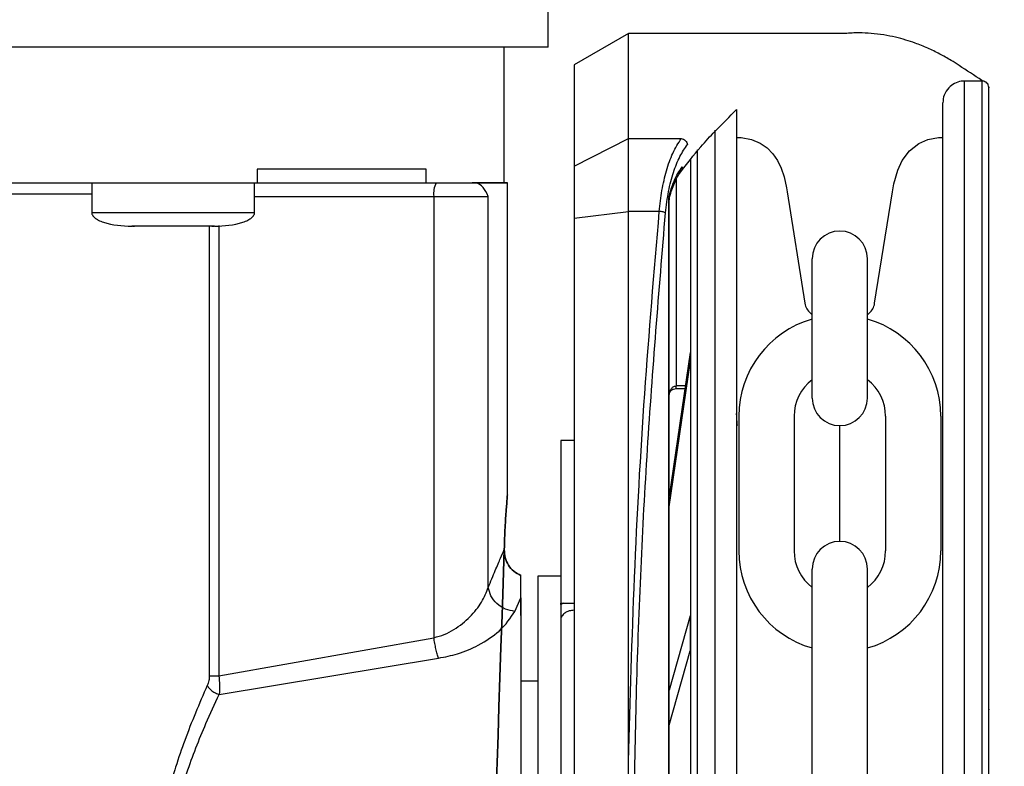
# Model space of a CAD drawing. Header units: inches. Extents: x 170 to 312, y 215 to 248.
# Tile 369 of 387: x 275.251 to 275.43, y 243.138 to 243.273. Entities that reach past the tile are written whole.
import ezdxf

# ---------------------------------------------------------------- set-up
doc = ezdxf.new("R2010")
doc.units = ezdxf.units.IN
doc.header["$LTSCALE"] = 0.25
doc.header["$MEASUREMENT"] = 0
doc.layers.add('ANNOTATIONS', color=1, linetype='Continuous')
doc.layers.add('STANDARD MOTOR LH', color=7, linetype='Continuous')
doc.styles.add('ARIAL', font='arial.ttf', dxfattribs={"height": 0.09375})
doc.dimstyles.new('STANDARD$0', dxfattribs={"dimtxt": 0.09375, "dimasz": 0.09375, "dimexe": 0.03125, "dimexo": 0.046875, "dimgap": 0.09, "dimtad": 0, "dimtih": 1, "dimtoh": 1, "dimdec": 4, "dimzin": 0, "dimdsep": 46, "dimtxsty": 'ARIAL', "dimcen": 0.09, "dimadec": 0, "dimazin": 0, "dimtfac": 1, "dimtdec": 4, "dimtofl": 0, "dimtmove": 0, "dimatfit": 1, "dimfxl": 1, "dimtolj": 1, "dimtzin": 0, "dimarcsym": 0})

# ---------------------------------------------------------------- blocks, each defined once
blk = doc.blocks.new('*D175')
at = {"layer": 'ANNOTATIONS', "color": 0, "lineweight": -2, "transparency": 16777216}
for p, q in [((275.1365229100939, 244.139293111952), (275.1365229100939, 244.8907997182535)), ((275.9228188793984, 243.2925159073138), (275.9228188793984, 244.8907997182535)), ((275.2302729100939, 244.8595497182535), (275.2397240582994, 244.8595497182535)), ((275.8290688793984, 244.8595497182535), (275.8099440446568, 244.8595497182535))]:
    blk.add_line(p, q, dxfattribs=at)
at = {"layer": 'ANNOTATIONS', "color": 0, "transparency": 16777216}
for points in [[(275.2302729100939, 244.8751747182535), (275.2302729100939, 244.8439247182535), (275.1365229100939, 244.8595497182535)], [(275.8290688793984, 244.8751747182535), (275.8290688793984, 244.8439247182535), (275.9228188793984, 244.8595497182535)]]:
    blk.add_solid(points, dxfattribs=at)
at = {"layer": 'defpoints', "color": 0, "transparency": 16777216}
for p in [(275.1365229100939, 244.8595497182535), (275.1365229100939, 244.092418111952), (275.9228188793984, 243.2456409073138)]:
    blk.add_point(p, dxfattribs=at)
at = {"layer": 'ANNOTATIONS', "color": 0, "transparency": 16777216, "insert": (275.5248340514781, 244.8595497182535), "char_height": 0.09375, "attachment_point": 5, "style": 'ARIAL'}
blk.add_mtext('\\A1;17 3/8"', dxfattribs=at)
blk = doc.blocks.new('*D176')
at = {"layer": 'ANNOTATIONS', "color": 0, "lineweight": -2, "transparency": 16777216}
for p, q in [((275.0217730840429, 244.6822504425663), (275.0217730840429, 245.2424847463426)), ((275.9228188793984, 243.2925159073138), (275.9228188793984, 245.2424847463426)), ((275.1155230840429, 245.2112347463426), (275.3300533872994, 245.2112347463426)), ((275.8290688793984, 245.2112347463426), (275.692245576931, 245.2112347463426))]:
    blk.add_line(p, q, dxfattribs=at)
at = {"layer": 'ANNOTATIONS', "color": 0, "transparency": 16777216}
for points in [[(275.1155230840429, 245.2268597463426), (275.1155230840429, 245.1956097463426), (275.0217730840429, 245.2112347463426)], [(275.8290688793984, 245.2268597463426), (275.8290688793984, 245.1956097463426), (275.9228188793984, 245.2112347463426)]]:
    blk.add_solid(points, dxfattribs=at)
at = {"layer": 'defpoints', "color": 0, "transparency": 16777216}
for p in [(275.0217730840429, 245.2112347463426), (275.0217730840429, 244.6353754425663), (275.9228188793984, 243.2456409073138)]:
    blk.add_point(p, dxfattribs=at)
at = {"layer": 'ANNOTATIONS', "color": 0, "transparency": 16777216, "insert": (275.5111494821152, 245.2112347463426), "char_height": 0.09375, "attachment_point": 5, "style": 'ARIAL'}
blk.add_mtext('\\A1;20"', dxfattribs=at)

msp = doc.modelspace()

# ---------------------------------------------------------------- linework, layer by layer
at = {"layer": 'STANDARD MOTOR LH'}
for p, q in [((275.3470997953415, 243.2682810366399), (275.3470996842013, 243.2756629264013)), ((275.3616912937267, 243.2707418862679), (275.3518488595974, 243.265059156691)), ((275.4007911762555, 243.2707424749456), (275.3616912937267, 243.2707418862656)), ((275.361691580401, 243.2517004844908), (275.3616912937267, 243.2707418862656)), ((275.3391031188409, 243.2436563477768), (275.3391027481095, 243.2682801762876)), ((275.3518488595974, 243.265059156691), (275.3518491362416, 243.2466840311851)), ((275.4258400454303, 243.2621306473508), (275.4226412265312, 243.2621305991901)), ((275.4226435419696, 243.1083389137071), (275.4226412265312, 243.2621305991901)), ((275.4258423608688, 243.108338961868), (275.4258400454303, 243.262130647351)), ((275.3773657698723, 243.2532369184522), (275.3773679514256, 243.108338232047)), ((275.3518491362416, 243.2466840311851), (275.3616915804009, 243.2517004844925)), ((275.3616915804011, 243.2517004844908), (275.3712478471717, 243.2517006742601)), ((275.3616917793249, 243.2384879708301), (275.3616915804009, 243.2517004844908)), ((275.3813027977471, 243.2519085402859), (275.3817302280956, 243.2519008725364)), ((275.4183129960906, 243.2519008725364), (275.41870437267, 243.2519008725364)), ((275.3741670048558, 243.2496579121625), (275.3741691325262, 243.1083381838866)), ((275.2943013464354, 243.246132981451), (275.2943013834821, 243.2436723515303)), ((275.3249616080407, 243.2436734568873), (275.324961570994, 243.2461340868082)), ((275.3518491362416, 243.2466840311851), (275.3518492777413, 243.2372856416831)), ((275.2643131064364, 243.2436715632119), (275.26431318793, 243.2382587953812)), ((275.2938407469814, 243.2382592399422), (275.2938406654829, 243.243672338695)), ((275.2943013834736, 243.2436729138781), (275.3249616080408, 243.2436734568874)), ((275.3333290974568, 243.24367391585), (275.3341719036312, 243.2436739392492)), ((275.3397191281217, 243.18708010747), (275.3397182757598, 243.2436936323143)), ((275.370303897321, 243.2442497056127), (275.3703044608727, 243.2068191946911)), ((275.3904873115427, 243.2420165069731), (275.3937001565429, 243.2218209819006)), ((275.4063430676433, 243.2218209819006), (275.4095559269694, 243.2420165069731)), ((275.2938407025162, 243.2412125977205), (275.3263709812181, 243.2412131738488)), ((275.3263709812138, 243.2412131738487), (275.3263721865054, 243.1611584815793)), ((275.3362496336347, 243.1702814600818), (275.3362485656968, 243.2412134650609)), ((275.3689758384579, 243.240252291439), (275.3690736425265, 243.2402523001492)), ((275.3689798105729, 242.9764260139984), (275.3689758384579, 243.240252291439)), ((275.3690736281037, 243.2412102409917), (275.3691773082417, 243.2417035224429)), ((275.3690736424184, 243.2402523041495), (275.3691225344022, 243.2409194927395)), ((275.3690776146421, 242.9764260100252), (275.3690736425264, 243.2402522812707)), ((275.3691225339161, 243.2409194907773), (275.3691743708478, 243.2412899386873)), ((275.3518492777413, 243.2372856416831), (275.3616917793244, 243.2384879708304)), ((275.3616932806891, 243.1387678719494), (275.3616917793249, 243.2384879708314)), ((275.3672721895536, 243.2384879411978), (275.3616917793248, 243.2384879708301)), ((275.3518492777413, 243.2372856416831), (275.351853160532, 242.9793922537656)), ((275.2716951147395, 243.2357982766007), (275.2720362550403, 243.2357983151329)), ((275.2737444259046, 243.235798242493), (275.2736356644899, 243.2357982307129)), ((275.2845183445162, 243.2357983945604), (275.2844095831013, 243.2357984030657)), ((275.2856299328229, 243.2357984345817), (275.2856311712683, 243.1542549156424)), ((275.286117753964, 243.235798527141), (275.2864588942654, 243.2357984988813)), ((275.2873782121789, 243.2359103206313), (275.2873794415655, 243.1542549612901)), ((275.3950156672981, 243.204629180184), (275.3950156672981, 243.2299104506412)), ((275.4050275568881, 243.204629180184), (275.4050275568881, 243.2299104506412)), ((275.3946854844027, 243.2200185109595), (275.3950156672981, 243.2197246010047)), ((275.4050275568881, 243.2197245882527), (275.4053577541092, 243.2200185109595)), ((275.3728654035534, 243.2128816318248), (275.3690744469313, 243.1868240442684)), ((275.3728654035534, 243.2128816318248), (275.3728654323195, 243.2109709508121)), ((275.3690744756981, 243.1849133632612), (275.3728654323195, 243.2109709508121)), ((275.371983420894, 243.2068192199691), (275.3703044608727, 243.2068191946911)), ((275.370304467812, 243.2063582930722), (275.3703044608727, 243.206819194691)), ((275.3703044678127, 243.2063582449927), (275.3719163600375, 243.206358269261)), ((275.3817071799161, 243.2013325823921), (275.3817071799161, 243.1769133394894)), ((275.3917190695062, 243.2013325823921), (275.3917190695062, 243.1769133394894)), ((275.40832415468, 243.2013325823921), (275.40832415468, 243.1769133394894)), ((275.4183360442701, 243.2013325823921), (275.4183360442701, 243.1769133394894)), ((275.4000216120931, 243.1786226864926), (275.4000216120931, 243.1996232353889)), ((275.3518498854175, 243.196923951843), (275.3493892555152, 243.1969239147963)), ((275.3493892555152, 243.1969239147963), (275.3493893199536, 243.1926438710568)), ((275.351849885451, 243.1969217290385), (275.3493892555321, 243.1969216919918)), ((275.3493892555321, 243.1969216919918), (275.3493897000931, 243.16739413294)), ((275.3421800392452, 243.1684025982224), (275.3421799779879, 243.1724713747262)), ((275.349389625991, 243.1723165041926), (275.3452065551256, 243.1723164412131)), ((275.3452065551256, 243.1723164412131), (275.3452084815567, 243.0443636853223)), ((275.3950156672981, 243.1225805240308), (275.3950156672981, 243.1736167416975)), ((275.4050275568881, 243.1225805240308), (275.4050275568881, 243.1736167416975)), ((275.3410553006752, 243.1659347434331), (275.3421800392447, 243.1684026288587)), ((275.3493897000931, 243.16739413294), (275.3518503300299, 243.1673941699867)), ((275.3493897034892, 243.1671686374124), (275.3493897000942, 243.16739413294)), ((275.3499155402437, 243.1673941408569), (275.3493897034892, 243.1671686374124)), ((275.3728661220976, 243.1651557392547), (275.3690749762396, 243.1516676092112)), ((275.3728661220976, 243.1651557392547), (275.3728662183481, 243.1587627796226)), ((275.2873794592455, 243.1542549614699), (275.3263721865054, 243.1611584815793)), ((275.3690750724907, 243.145274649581), (275.3728662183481, 243.1587627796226)), ((275.287433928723, 243.150880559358), (275.3272268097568, 243.157451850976)), ((275.3452068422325, 243.1532465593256), (275.3421802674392, 243.1532465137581))]:
    msp.add_line(p, q, dxfattribs=at)
at = {"layer": 'STANDARD MOTOR LH', "flags": 128}
for points in [[(275.3470997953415, 243.2682810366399), (275.3466663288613, 243.2682808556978), (275.345368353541, 243.2682806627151), (275.3432131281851, 243.2682804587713), (275.3402127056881, 243.2682802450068), (275.3363838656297, 243.268280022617), (275.3317480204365, 243.2682797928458), (275.3263310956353, 243.2682795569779), (275.320163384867, 243.2682793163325), (275.3132793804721, 243.2682790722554), (275.3057175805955, 243.2682788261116), (275.2975202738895, 243.2682785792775), (275.2887333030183, 243.2682783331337), (275.2794058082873, 243.2682780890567), (275.2695899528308, 243.2682778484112), (275.259340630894, 243.2682776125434), (275.2487151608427, 243.2682773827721)], [(275.3817302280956, 243.2519008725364), (275.3821272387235, 243.2518906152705), (275.3840123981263, 243.2515550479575), (275.3855485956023, 243.2508922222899), (275.3868180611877, 243.2500044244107), (275.3878575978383, 243.2489466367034), (275.3886994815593, 243.247741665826), (275.3893928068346, 243.2463333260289), (275.389929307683, 243.2447355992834), (275.3903681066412, 243.2427350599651), (275.3904873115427, 243.2420165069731)], [(275.4095559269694, 243.2420165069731), (275.4098135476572, 243.243467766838), (275.4105185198, 243.2459957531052), (275.4113271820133, 243.2477134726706), (275.4126594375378, 243.2494748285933), (275.414366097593, 243.2508181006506), (275.4159972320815, 243.251544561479), (275.4179355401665, 243.2518915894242), (275.4183133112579, 243.2519008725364)], [(275.1198478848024, 243.2417016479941), (275.1255394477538, 243.2417016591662), (275.1334243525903, 243.2417016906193), (275.1418110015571, 243.2417017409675), (275.1506276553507, 243.2417018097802), (275.1597988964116, 243.2417018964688), (275.1692462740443, 243.2417020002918), (275.1788889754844, 243.241702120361), (275.1886445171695, 243.2417022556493), (275.1984294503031, 243.2417024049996), (275.2081600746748, 243.2417025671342), (275.2177531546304, 243.2417027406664), (275.2271266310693, 243.2417029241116), (275.236200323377, 243.2417031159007), (275.244896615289, 243.2417033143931), (275.2531411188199, 243.241703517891), (275.260863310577, 243.2417037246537), (275.2643131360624, 243.241703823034)], [(275.3263709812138, 243.2412131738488), (275.3281270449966, 243.2412132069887), (275.329798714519, 243.2412132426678), (275.3313497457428, 243.2412132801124), (275.33274651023, 243.241213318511), (275.3339587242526, 243.2412133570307), (275.3349601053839, 243.2412133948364), (275.3357289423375, 243.2412134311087), (275.3362485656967, 243.2412134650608)], [(275.2938407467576, 243.2382592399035), (275.2935792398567, 243.2382591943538), (275.2924356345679, 243.2382591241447), (275.2904526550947, 243.2382590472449), (275.2877548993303, 243.2382589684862), (275.2845118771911, 243.2382588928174), (275.2809273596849, 243.2382588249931), (275.2772265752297, 243.2382587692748), (275.2736420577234, 243.2382587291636), (275.2703990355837, 243.2382587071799), (275.2677012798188, 243.2382587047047), (275.2657183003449, 243.2382587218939), (275.2645746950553, 243.2382587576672), (275.2643131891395, 243.2382587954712)]]:
    msp.add_lwpolyline(points, dxfattribs=at)
at = {"layer": 'STANDARD MOTOR LH'}
for centre, radius, start, end in [((275.3302337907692, 243.2418098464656), 0.003908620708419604, 151.5184359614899, 188.7808506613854), ((275.4000216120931, 243.2299104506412), 0.005005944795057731, 7.016709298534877e-15, 180), ((275.3967149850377, 243.222298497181), 0.003052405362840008, 188.9999999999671, 228.326349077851), ((275.4033282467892, 243.222298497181), 0.003052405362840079, 311.673650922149, 351.0000000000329), ((275.4000216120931, 243.2013325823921), 0.01831443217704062, 105.8627163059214, 180), ((275.4000216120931, 243.2013325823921), 0.01831443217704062, 7.016709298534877e-15, 74.13728369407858), ((275.4000216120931, 243.2013325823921), 0.008302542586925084, 127.0808355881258, 180), ((275.4000216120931, 243.2013325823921), 0.008302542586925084, 7.016709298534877e-15, 52.91916441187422), ((275.4000216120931, 243.204629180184), 0.005005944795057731, 180, 7.016709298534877e-15), ((275.4000216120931, 243.1736167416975), 0.005005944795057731, 7.016709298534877e-15, 180), ((275.4000216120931, 243.1769133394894), 0.01831443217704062, 180, 254.1372836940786), ((275.4000216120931, 243.1769133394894), 0.008302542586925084, 180, 232.9191644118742), ((275.4000216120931, 243.1769133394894), 0.01831443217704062, 285.8627163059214, 7.016709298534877e-15), ((275.4000216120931, 243.1769133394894), 0.008302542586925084, 307.0808355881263, 7.016709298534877e-15)]:
    msp.add_arc(centre, radius, start, end, dxfattribs=at)
for points, knots in [([(275.4260001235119, 243.2621219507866), (275.4259344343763, 243.2621648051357), (275.4258687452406, 243.2622076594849), (275.4258030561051, 243.2622505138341), (275.4244191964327, 243.2631533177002), (275.4230353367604, 243.2640561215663), (275.4216514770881, 243.2649589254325), (275.4211692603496, 243.2652735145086), (275.4200071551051, 243.2660316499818), (275.4181144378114, 243.2670828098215), (275.415941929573, 243.2681388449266), (275.4138949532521, 243.2689617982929), (275.4119422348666, 243.2696087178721), (275.4100515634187, 243.2701153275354), (275.4079437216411, 243.2705315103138), (275.4057498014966, 243.2707971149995), (275.4033953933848, 243.2708900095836), (275.4017622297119, 243.2708460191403), (275.4008460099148, 243.2707485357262), (275.4007911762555, 243.2707424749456)], [-0.2026574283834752, -0.2026574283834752, -0.2026574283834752, -0.2026574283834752, -0.1934736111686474, -0.1934736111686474, -0.1934736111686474, 0, 0, 0, 0.06741739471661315, 0.1624707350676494, 0.2623543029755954, 0.3670685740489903, 0.4432677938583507, 0.5291235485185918, 0.6246357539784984, 0.7298042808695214, 0.8268099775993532, 0.9437281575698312, 0.9511714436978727, 0.9511714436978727, 0.9511714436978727, 0.9511714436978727]), ([(275.4226412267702, 243.262114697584), (275.422440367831, 243.2621172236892), (275.4218218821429, 243.2620968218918), (275.4207907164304, 243.2617459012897), (275.4196771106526, 243.2609131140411), (275.4188613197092, 243.2596667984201), (275.4187552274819, 243.2586715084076), (275.4187042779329, 243.2581935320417)], [0.08048410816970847, 0.08048410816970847, 0.08048410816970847, 0.08048410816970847, 0.170358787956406, 0.3583268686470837, 0.5560887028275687, 0.7868168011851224, 1, 1, 1, 1]), ([(275.4270703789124, 243.2609003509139), (275.4270688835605, 243.2609449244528), (275.4270628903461, 243.2611235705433), (275.4269719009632, 243.261438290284), (275.4267279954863, 243.261789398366), (275.4263782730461, 243.2620281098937), (275.4260580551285, 243.2621351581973), (275.4258739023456, 243.2621213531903), (275.4258239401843, 243.2621176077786)], [0, 0, 0, 0, 0.06890365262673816, 0.2761586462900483, 0.4958689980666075, 0.715579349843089, 0.9228343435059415, 1, 1, 1, 1]), ([(275.4270726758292, 243.1083389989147), (275.4270725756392, 243.114993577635), (275.4270723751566, 243.1283095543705), (275.4270720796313, 243.1479382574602), (275.4270717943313, 243.1668878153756), (275.4270715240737, 243.1848382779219), (275.4270712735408, 243.2014786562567), (275.4270710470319, 243.2165233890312), (275.427070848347, 243.229720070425), (275.4270706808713, 243.2408438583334), (275.4270705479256, 243.2496742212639), (275.4270704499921, 243.2561789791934), (275.4270703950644, 243.2598277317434), (275.4270703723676, 243.2613345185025), (275.4270703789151, 243.2609002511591), (275.4270703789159, 243.2609002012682)], [0, 0, 0, 0, 0.0833060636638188, 0.1666974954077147, 0.2499975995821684, 0.3333024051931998, 0.4166951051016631, 0.4999952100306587, 0.5833002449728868, 0.6666928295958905, 0.7499928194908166, 0.8332978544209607, 0.9166904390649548, 0.999990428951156, 1, 1, 1, 1]), ([(275.4187065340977, 243.1083389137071), (275.4187064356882, 243.1148752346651), (275.4187062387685, 243.127954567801), (275.4187059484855, 243.147235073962), (275.4187056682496, 243.1658482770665), (275.4187054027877, 243.1834802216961), (275.4187051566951, 243.199825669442), (275.418704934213, 243.2146029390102), (275.4187047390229, 243.2275674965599), (275.4187045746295, 243.2384865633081), (275.4187044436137, 243.2471887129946), (275.4187043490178, 243.253471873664), (275.4187042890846, 243.2574527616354), (275.4187042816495, 243.2579466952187), (275.4187042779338, 243.2581935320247)], [0, 0, 0, 0, 0.08330446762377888, 0.166694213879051, 0.2499999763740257, 0.3333008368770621, 0.4166943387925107, 0.4999999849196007, 0.5833008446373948, 0.6666942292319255, 0.7499999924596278, 0.8333009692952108, 0.9166943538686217, 1, 1, 1, 1]), ([(275.3710058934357, 243.2454752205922), (275.3722717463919, 243.2471026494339), (275.3743615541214, 243.249789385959), (275.3765117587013, 243.2521167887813), (275.3773657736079, 243.252988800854), (275.3773950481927, 243.2530186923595), (275.3774243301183, 243.2530485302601), (275.3774536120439, 243.2530783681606), (275.3787366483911, 243.2543857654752), (275.3800196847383, 243.2556931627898), (275.3813027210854, 243.2570005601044)], [0, 0, 0, 0, 0.3080244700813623, 0.5085202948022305, 0.5085202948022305, 0.5085202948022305, 0.5153930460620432, 0.5153930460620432, 0.5153930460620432, 0.8165340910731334, 0.8165340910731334, 0.8165340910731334, 0.8165340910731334]), ([(275.3813027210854, 243.2570005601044), (275.3813027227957, 243.256886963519), (275.3813027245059, 243.2567733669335), (275.3813027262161, 243.2566597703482), (275.3813027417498, 243.2556279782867), (275.3813027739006, 243.2534924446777), (275.3813028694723, 243.247144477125), (275.3813029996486, 243.2384980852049), (275.3813031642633, 243.2275643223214), (275.3813033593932, 243.2146037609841), (275.3813035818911, 243.1998254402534), (275.3813038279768, 243.1834804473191), (275.3813040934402, 243.1658484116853), (275.3813043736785, 243.1472350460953), (275.3813046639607, 243.1279545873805), (275.3813048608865, 243.1148748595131), (275.3813049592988, 243.1083383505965)], [-0.009409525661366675, -0.009409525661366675, -0.009409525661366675, -0.009409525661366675, 0, 0, 0, 0.08546624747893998, 0.1768922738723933, 0.268313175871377, 0.3598353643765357, 0.4512615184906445, 0.5426821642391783, 0.6342044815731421, 0.7256307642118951, 0.8170515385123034, 0.9085726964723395, 1, 1, 1, 1]), ([(275.3672721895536, 243.2384879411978), (275.3674151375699, 243.2397732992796), (275.3677069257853, 243.2423969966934), (275.3685497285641, 243.2459823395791), (275.3697144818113, 243.2492994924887), (275.3707191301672, 243.25087272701), (275.3712478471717, 243.2517006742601)], [0, 0, 0, 0, 0.2282311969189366, 0.4658698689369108, 0.7189029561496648, 0.9999999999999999, 0.9999999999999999, 0.9999999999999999, 0.9999999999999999]), ([(275.371247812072, 243.2517006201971), (275.3713822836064, 243.2516640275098), (275.371655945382, 243.2515895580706), (275.3720122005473, 243.2513202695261), (275.3722746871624, 243.2509816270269), (275.3723461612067, 243.2507333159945), (275.3723803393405, 243.2506145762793)], [0, 0, 0, 0, 0.2523826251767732, 0.513621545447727, 0.7674189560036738, 1, 1, 1, 1]), ([(275.3684047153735, 243.2382277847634), (275.3685645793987, 243.2395487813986), (275.3688844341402, 243.2421918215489), (275.3698059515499, 243.2456434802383), (275.3709662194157, 243.248575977), (275.3719088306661, 243.2499348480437), (275.3723803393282, 243.2506145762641)], [0, 0, 0, 0, 0.2496836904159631, 0.4995652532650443, 0.7496748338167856, 1, 1, 1, 1]), ([(275.372936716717, 243.247876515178), (275.3729367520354, 243.2455306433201), (275.372936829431, 243.2403899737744), (275.3729369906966, 243.2296786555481), (275.3729371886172, 243.2165327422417), (275.3729374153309, 243.2014744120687), (275.3729376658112, 243.18483752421), (275.3729379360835, 243.1668860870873), (275.3729382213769, 243.1479369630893), (275.3729385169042, 243.1283081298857), (275.3729387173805, 243.1149925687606), (275.3729388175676, 243.1083381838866)], [0, 0, 0, 0, 0.09501659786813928, 0.2082163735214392, 0.3212904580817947, 0.4343712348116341, 0.5475710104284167, 0.6606452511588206, 0.7737261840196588, 0.886920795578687, 1, 1, 1, 1]), ([(275.3691773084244, 243.2417035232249), (275.3694209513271, 243.242494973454), (275.3700395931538, 243.2445045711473), (275.3709074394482, 243.2457995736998), (275.3714334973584, 243.2465845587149)], [0, 0, 0, 0, 0.3938351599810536, 1, 1, 1, 1]), ([(275.3692481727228, 243.2414581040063), (275.3695236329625, 243.2423106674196), (275.3701025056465, 243.244102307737), (275.3708919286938, 243.2452656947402), (275.371305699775, 243.2458754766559)], [0, 0, 0, 0, 0.475856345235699, 1, 1, 1, 1]), ([(275.3714334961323, 243.246584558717), (275.3714454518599, 243.24650574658), (275.3714691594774, 243.2463494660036), (275.3714330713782, 243.2461185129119), (275.3713659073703, 243.2459849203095), (275.3713321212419, 243.2459177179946)], [0, 0, 0, 0, 0.335804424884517, 0.6658835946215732, 1, 1, 1, 1]), ([(275.3341719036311, 243.2436739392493), (275.335719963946, 243.2436740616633), (275.3388160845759, 243.2436743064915), (275.3401982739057, 243.2436745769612), (275.3393599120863, 243.2436747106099), (275.3391031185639, 243.243674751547)], [0, 0, 0, 0, 0.4095752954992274, 0.8191505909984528, 0.9999999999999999, 0.9999999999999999, 0.9999999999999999, 0.9999999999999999]), ([(275.3362485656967, 243.2412134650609), (275.3359522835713, 243.2418157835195), (275.3353487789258, 243.2430426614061), (275.3345689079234, 243.2434609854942), (275.3341719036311, 243.2436739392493)], [0, 0, 0, 0, 0.4909359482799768, 1, 1, 1, 1]), ([(275.3689758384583, 243.2402522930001), (275.3689812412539, 243.2403994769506), (275.3689934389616, 243.2407317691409), (275.3690449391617, 243.2410390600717), (275.3690736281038, 243.2412102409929)], [0, 0, 0, 0, 0.4429353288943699, 1, 1, 1, 1]), ([(275.3691225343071, 243.2409194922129), (275.3691413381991, 243.2409645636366), (275.3691789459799, 243.2410547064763), (275.369108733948, 243.2411583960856), (275.3690736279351, 243.2412102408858)], [0, 0, 0, 0, 0.500000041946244, 1, 1, 1, 1]), ([(275.3691743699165, 243.241289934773), (275.3692116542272, 243.2413521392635), (275.3692862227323, 243.2414765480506), (275.3692136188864, 243.2416278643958), (275.3691773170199, 243.2417035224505)], [0, 0, 0, 0, 0.5000007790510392, 1, 1, 1, 1]), ([(275.264317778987, 243.2383463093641), (275.2643199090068, 243.2382322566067), (275.2643243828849, 243.2379927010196), (275.2645184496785, 243.2376481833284), (275.2648970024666, 243.2372570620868), (275.2655497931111, 243.236855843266), (275.2677284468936, 243.2359818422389), (275.2698218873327, 243.2358818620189), (275.2715720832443, 243.2357982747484)], [0, 0, 0, 0, 0.04135580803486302, 0.08686344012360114, 0.1406179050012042, 0.2407046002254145, 0.3652001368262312, 1, 1, 1, 1]), ([(275.2865819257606, 243.2357985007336), (275.2883321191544, 243.2358821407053), (275.290425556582, 243.2359821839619), (275.292604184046, 243.2368562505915), (275.2932569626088, 243.2372574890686), (275.2936355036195, 243.2376486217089), (275.293829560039, 243.2379931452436), (275.2938340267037, 243.2382327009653), (275.2938361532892, 243.2383467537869)], [0, 0, 0, 0, 0.6347998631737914, 0.7592953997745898, 0.8593820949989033, 0.9131365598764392, 0.9586441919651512, 1, 1, 1, 1]), ([(275.3616932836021, 243.138759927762), (275.3620037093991, 243.1499006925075), (275.3626256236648, 243.1722203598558), (275.364488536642, 243.2055408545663), (275.3663430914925, 243.2274912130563), (275.3672721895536, 243.2384879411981)], [0, 0, 0, 0, 0.3321382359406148, 0.6654134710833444, 1, 1, 1, 1]), ([(275.368404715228, 243.2382277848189), (275.3683506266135, 243.2382548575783), (275.3682400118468, 243.2383102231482), (275.3679626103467, 243.2383864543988), (275.3676309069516, 243.2384502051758), (275.3673899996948, 243.2384756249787), (275.3672722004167, 243.2384880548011)], [0, 0, 0, 0, 0.2444909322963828, 0.5000000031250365, 0.755509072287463, 1, 1, 1, 1]), ([(275.3625075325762, 243.1083400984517), (275.3626390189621, 243.1228947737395), (275.3629020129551, 243.1520064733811), (275.3648786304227, 243.1954729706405), (275.3672291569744, 243.2239737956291), (275.3684047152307, 243.2382277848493)], [0, 0, 0, 0, 0.3332416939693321, 0.6665371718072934, 1, 1, 1, 1]), ([(275.369074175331, 243.2050696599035), (275.3690892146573, 243.2052832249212), (275.3691186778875, 243.2057016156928), (275.3693288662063, 243.2061846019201), (275.3695740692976, 243.2064967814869), (275.3697921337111, 243.2066751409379), (275.370039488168, 243.2067958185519), (275.3702168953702, 243.2068114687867), (275.3703044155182, 243.206819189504)], [0, 0, 0, 0, 0.2718919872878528, 0.5326579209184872, 0.656675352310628, 0.7753569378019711, 0.8891770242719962, 1, 1, 1, 1]), ([(275.3690968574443, 243.205245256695), (275.3691080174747, 243.2053351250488), (275.3691417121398, 243.2056064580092), (275.3693923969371, 243.2059863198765), (275.3698146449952, 243.2063119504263), (275.3701502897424, 243.2063428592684), (275.3703167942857, 243.2063581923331)], [0, 0, 0, 0, 0.1487405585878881, 0.4490815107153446, 0.7267038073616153, 1, 1, 1, 1]), ([(275.3814341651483, 243.1996334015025), (275.3813894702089, 243.2001262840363), (275.3813268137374, 243.2008172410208), (275.3813087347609, 243.2015834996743), (275.3813035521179, 243.201803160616)], [0, 0, 0, 0, 0.7133331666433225, 1, 1, 1, 1]), ([(275.3391421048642, 243.1771607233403), (275.3391880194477, 243.1785367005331), (275.3392799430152, 243.1812914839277), (275.3394993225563, 243.1845070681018), (275.3396735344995, 243.1866009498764), (275.3397418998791, 243.187319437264), (275.339673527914, 243.1866010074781), (275.3394993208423, 243.1845072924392), (275.3392799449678, 243.1812918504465), (275.3391880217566, 243.178537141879), (275.3391421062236, 243.177161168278), (275.3347330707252, 243.0450334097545), (275.334733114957, 243.0450312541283), (275.3391421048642, 243.1771607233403)], [0, 0, 0, 0, 0.1249662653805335, 0.2501894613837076, 0.3752423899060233, 0.5000060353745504, 0.6247621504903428, 0.7498140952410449, 0.8750324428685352, 1, 1, 1, 1.000000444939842, 1.000000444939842, 1.000000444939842, 1.000000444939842]), ([(275.3362496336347, 243.1702814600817), (275.3366831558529, 243.1713444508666), (275.3375267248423, 243.1734128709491), (275.3385020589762, 243.1756928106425), (275.3389330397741, 243.1766812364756), (275.3391421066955, 243.1771607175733)], [0, 0, 0, 0, 0.3524921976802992, 0.685896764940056, 1, 1, 1, 1]), ([(275.3421799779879, 243.1724713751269), (275.3417292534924, 243.1726942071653), (275.3408278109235, 243.1731398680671), (275.3398339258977, 243.1743044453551), (275.339216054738, 243.1756962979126), (275.3391667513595, 243.1766724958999), (275.3391420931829, 243.1771607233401)], [0, 0, 0, 0, 0.2499797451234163, 0.4999559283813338, 0.7499121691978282, 1, 1, 1, 1]), ([(275.3391421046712, 243.177161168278), (275.3391667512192, 243.1766730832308), (275.3392160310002, 243.175697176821), (275.3398336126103, 243.1743053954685), (275.3408274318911, 243.1731405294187), (275.3417291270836, 243.1726947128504), (275.3421799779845, 243.1724718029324)], [0, 0, 0, 0, 0.2500181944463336, 0.499901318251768, 0.7499488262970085, 0.9999999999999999, 0.9999999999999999, 0.9999999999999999, 0.9999999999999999]), ([(275.3263721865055, 243.1611584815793), (275.3270142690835, 243.1613354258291), (275.3283136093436, 243.1616934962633), (275.3306369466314, 243.162925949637), (275.3330532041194, 243.1649211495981), (275.3351963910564, 243.1676232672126), (275.3358979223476, 243.1693938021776), (275.3362496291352, 243.1702814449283)], [0, 0, 0, 0, 0.1182624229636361, 0.2393198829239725, 0.4883193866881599, 0.7434732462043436, 1, 1, 1, 1]), ([(275.3410552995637, 243.1659346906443), (275.3404839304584, 243.1660401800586), (275.339300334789, 243.1662587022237), (275.3377458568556, 243.1672880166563), (275.3366078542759, 243.1686940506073), (275.3363662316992, 243.1697646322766), (275.3362495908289, 243.1702814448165)], [0, 0, 0, 0, 0.2413699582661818, 0.4999997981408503, 0.7586299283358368, 1, 1, 1, 1]), ([(275.3493897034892, 243.1671686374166), (275.3493897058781, 243.1670099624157), (275.349389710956, 243.1666726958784), (275.3493897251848, 243.1657276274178), (275.3493897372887, 243.1649236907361), (275.3493897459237, 243.1643501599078)], [0, 0, 0, 0, 0.2029558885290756, 0.4313863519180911, 1, 1, 1, 1]), ([(275.327226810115, 243.1574518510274), (275.3284041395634, 243.1576821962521), (275.3310221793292, 243.1581944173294), (275.3348732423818, 243.1599064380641), (275.3388891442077, 243.1626131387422), (275.3402736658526, 243.1647361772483), (275.3410553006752, 243.1659347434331)], [0, 0, 0, 0, 0.1711820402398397, 0.38065928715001, 0.6503498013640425, 1, 1, 1, 1]), ([(275.342180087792, 243.1651784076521), (275.3421801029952, 243.1641686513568), (275.3421801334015, 243.1621491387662), (275.3421801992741, 243.1577739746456), (275.3421802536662, 243.1541613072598), (275.3421802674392, 243.1532465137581)], [0, 0, 0, 0, 0.4275186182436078, 0.8550372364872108, 1, 1, 1, 1]), ([(275.3518503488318, 243.1661444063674), (275.3515292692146, 243.1661169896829), (275.3508870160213, 243.1660621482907), (275.3500484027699, 243.1656533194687), (275.3497342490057, 243.1652426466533), (275.3495771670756, 243.1650373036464)], [0, 0, 0, 0, 0.3332611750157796, 0.6666198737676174, 0.9999999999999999, 0.9999999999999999, 0.9999999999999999, 0.9999999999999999]), ([(275.3495771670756, 243.1650373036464), (275.349577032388, 243.1650371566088), (275.3493990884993, 243.1648428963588), (275.3493944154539, 243.1645964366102), (275.3493897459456, 243.1643501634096)], [0, 0, 0, 0, 0.0007569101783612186, 1, 1, 1, 1]), ([(275.3272268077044, 243.1574518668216), (275.3271467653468, 243.157693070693), (275.3269847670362, 243.158181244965), (275.3267527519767, 243.159102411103), (275.3265403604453, 243.160108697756), (275.3264278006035, 243.1608113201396), (275.3263721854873, 243.1611584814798)], [0, 0, 0, 0, 0.2470468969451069, 0.5000000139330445, 0.7529531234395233, 0.9999999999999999, 0.9999999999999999, 0.9999999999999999, 0.9999999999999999]), ([(275.2856311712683, 243.1542549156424), (275.2856149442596, 243.1539605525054), (275.2855783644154, 243.1532969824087), (275.2853781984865, 243.1527759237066), (275.2852668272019, 243.1524860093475)], [0, 0, 0, 0, 0.4436051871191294, 1, 1, 1, 1]), ([(275.2873794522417, 243.1542549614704), (275.2874233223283, 243.153688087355), (275.2875190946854, 243.1524505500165), (275.2874638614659, 243.1514325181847), (275.2874339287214, 243.150880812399)], [0, 0, 0, 0, 0.4580662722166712, 1, 1, 1, 1]), ([(275.2852668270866, 243.1524860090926), (275.2845428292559, 243.1508466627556), (275.2831460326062, 243.1476838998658), (275.2812073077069, 243.1427009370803), (275.2795848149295, 243.1380043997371), (275.2782447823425, 243.1335546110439), (275.2771463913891, 243.1292962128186), (275.2762740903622, 243.1251883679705), (275.2756116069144, 243.1212598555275), (275.2751370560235, 243.1175298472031), (275.2748238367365, 243.1137902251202), (275.2746602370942, 243.1100402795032), (275.2746883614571, 243.1075402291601), (275.2747024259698, 243.1062899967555)], [0, 0, 0, 0, 0.1293986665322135, 0.2496466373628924, 0.3605675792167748, 0.4526593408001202, 0.5429275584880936, 0.6318433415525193, 0.7068015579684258, 0.7807577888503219, 0.8540464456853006, 0.9270111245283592, 1, 1, 1, 1]), ([(275.2766238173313, 243.1063645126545), (275.2766145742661, 243.1081581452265), (275.276594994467, 243.1119576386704), (275.2771148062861, 243.1180029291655), (275.2779990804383, 243.1235366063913), (275.2790999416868, 243.128418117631), (275.280217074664, 243.1325276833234), (275.2815862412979, 243.1368310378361), (275.2832035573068, 243.1412437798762), (275.2851814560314, 243.1460635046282), (275.2866256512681, 243.1491520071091), (275.287433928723, 243.150880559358)], [0, 0, 0, 0, 0.1079092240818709, 0.2285866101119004, 0.3660932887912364, 0.4509239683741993, 0.5412881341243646, 0.63729732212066, 0.74538338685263, 0.8574978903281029, 1, 1, 1, 1]), ([(275.2852668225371, 243.1524860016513), (275.2853666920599, 243.1523173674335), (275.2855711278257, 243.151972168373), (275.2861009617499, 243.1514985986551), (275.2867402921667, 243.1511061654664), (275.287206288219, 243.1509547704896), (275.2874339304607, 243.1508808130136)], [0, 0, 0, 0, 0.2442596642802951, 0.5000065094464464, 0.7557497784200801, 0.9999999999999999, 0.9999999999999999, 0.9999999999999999, 0.9999999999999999]), ([(275.4270725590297, 243.1160976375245), (275.4270725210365, 243.1186211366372), (275.42707244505, 243.1236681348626), (275.4270723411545, 243.1305688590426), (275.427072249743, 243.1366404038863), (275.4270721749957, 243.1416051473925), (275.4270721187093, 243.1453436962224), (275.427072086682, 243.1474710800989), (275.4270720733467, 243.1483566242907), (275.4270720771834, 243.1481019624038), (275.4270720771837, 243.148101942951)], [0, 0, 0, 0, 0.1428555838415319, 0.2857111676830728, 0.428566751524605, 0.5714223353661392, 0.7142779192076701, 0.8571335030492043, 0.9999890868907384, 1, 1, 1, 1]), ([(275.3616426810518, 243.1083364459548), (275.3616427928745, 243.1091566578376), (275.3616433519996, 243.1132578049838), (275.3616531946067, 243.1203809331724), (275.3616806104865, 243.1297046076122), (275.3616890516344, 243.1357439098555), (275.3616932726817, 243.1387638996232)], [0, 0, 0, 0, 0.08083862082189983, 0.4042017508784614, 0.7020674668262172, 0.9999999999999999, 0.9999999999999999, 0.9999999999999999, 0.9999999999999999])]:
    msp.add_open_spline(points, degree=3, knots=knots, dxfattribs=at)
for points in [[(275.324961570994, 243.2461340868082), (275.3222566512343, 243.2461339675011), (275.3168468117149, 243.2461337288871), (275.3065283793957, 243.2461333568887), (275.2983770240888, 243.2461331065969), (275.2943013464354, 243.246132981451)], [(275.0898595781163, 243.2436692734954), (275.0945346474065, 243.2436692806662), (275.103884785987, 243.2436692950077), (275.1198051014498, 243.2436693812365), (275.1367900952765, 243.2436695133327), (275.1547138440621, 243.2436696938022), (275.1732416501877, 243.2436699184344), (275.192080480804, 243.2436701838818), (275.21091931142, 243.2436704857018), (275.2294471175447, 243.2436708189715), (275.2473708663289, 243.2436711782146), (275.2643558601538, 243.2436715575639), (275.2802761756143, 243.2436719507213), (275.2896263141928, 243.2436722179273), (275.2943013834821, 243.2436723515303)], [(275.3249616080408, 243.2436734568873), (275.3265788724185, 243.2436735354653), (275.3298134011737, 243.2436736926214), (275.3321571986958, 243.2436738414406), (275.3333290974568, 243.2436739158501)], [(275.3391031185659, 243.2436746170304), (275.3388589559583, 243.2436745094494), (275.3383706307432, 243.2436742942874), (275.3350096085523, 243.2436740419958), (275.3333290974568, 243.24367391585)], [(275.2790770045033, 243.2357982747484), (275.2780935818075, 243.2357982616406), (275.2761267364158, 243.2357982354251), (275.2736460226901, 243.2357982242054), (275.2719105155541, 243.2357982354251), (275.2716848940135, 243.2357982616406), (275.2715720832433, 243.2357982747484)], [(275.2865819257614, 243.2357985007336), (275.2864691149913, 243.2357984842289), (275.2862434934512, 243.2357984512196), (275.2845079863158, 243.235798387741), (275.2820272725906, 243.2357983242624), (275.2800604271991, 243.2357982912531), (275.2790770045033, 243.2357982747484)], [(275.3421800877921, 243.1651784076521), (275.3421800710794, 243.1662884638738), (275.342180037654, 243.1685085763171), (275.3421799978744, 243.1711507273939), (275.3421799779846, 243.1724718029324)], [(275.3421800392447, 243.1684026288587), (275.3421800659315, 243.1666300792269), (275.3421801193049, 243.1630849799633), (275.3421802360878, 243.1553282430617), (275.3421803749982, 243.1461018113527), (275.3421805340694, 243.1355363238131), (275.3421807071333, 243.1240414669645), (275.3421808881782, 243.1120165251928), (275.3421810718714, 243.0998157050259), (275.3421811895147, 243.0920018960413), (275.3421812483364, 243.088094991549)], [(275.3493897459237, 243.1643501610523), (275.3493898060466, 243.1603567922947), (275.3493899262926, 243.1523700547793), (275.3493901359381, 243.1384454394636), (275.3493903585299, 243.1236609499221), (275.3493905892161, 243.1083388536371), (275.349390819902, 243.0930167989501), (275.3493910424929, 243.0782324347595), (275.3493912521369, 243.0643080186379), (275.3493913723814, 243.0563214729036), (275.3493914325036, 243.0523282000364)], [(275.2856311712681, 243.1542549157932), (275.285729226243, 243.154254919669), (275.285925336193, 243.1542549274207), (275.286346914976, 243.1542549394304), (275.2868341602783, 243.1542549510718), (275.2871976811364, 243.1542549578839), (275.2873794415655, 243.1542549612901)]]:
    msp.add_open_spline(points, degree=3, dxfattribs=at)

# ---------------------------------------------------------------- dimensions: what is measured, and where the dimension line sits
at = {"layer": 'ANNOTATIONS'}
for base, p2, text, picture, middle in [((275.0217730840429, 245.2112347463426), (275.0217730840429, 244.6353754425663), '20"', '*D176', (275.5111494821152, 245.2112347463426)), ((275.1365229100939, 244.8595497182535), (275.1365229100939, 244.092418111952), '17 3/8"', '*D175', (275.5248340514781, 244.8595497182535))]:
    dim = msp.add_linear_dim(base=base, p1=(275.9228188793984, 243.2456409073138), p2=p2, text=text, dimstyle='STANDARD$0', dxfattribs=at)
    dim.commit()
    dim.dimension.update_dxf_attribs({"geometry": picture, "text_midpoint": middle, "dimtype": 160})

doc.saveas('drawing.dxf')
